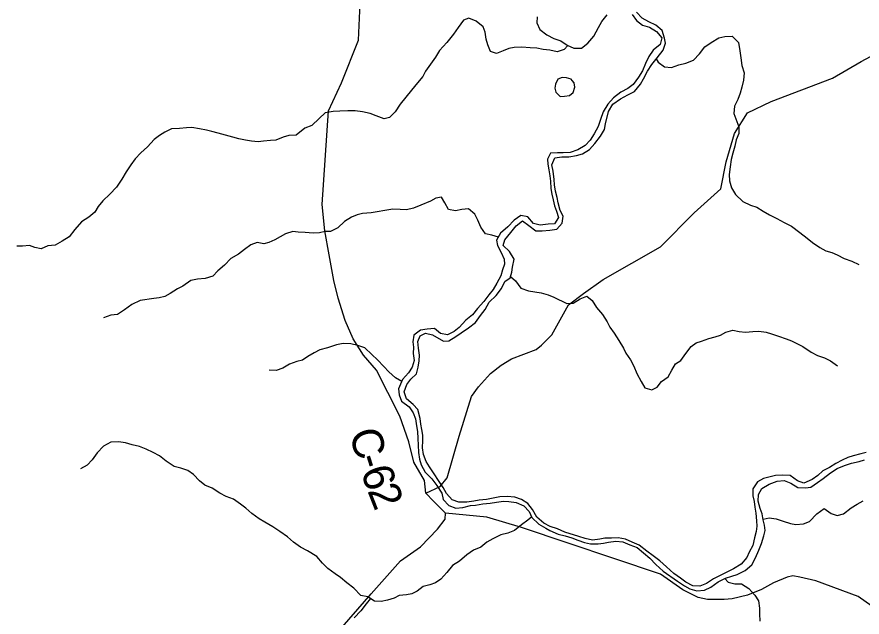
# Model space of a CAD drawing. Extents: x 1624196 to 2029251, y 146837 to 440034.
# Drawn here: x 1878032 to 1886182, y 236889 to 242673 of the extents above; entities that cross this region are included whole.
import ezdxf

# ---------------------------------------------------------------- set-up
doc = ezdxf.new("R2010")
doc.units = 0
for name, color, linetype in [('GM_X_County_Road', 7, 'Continuous'), ('GM_X_County_Road_Text', 7, 'Continuous'), ('GM_X_Minor_Lake', 7, 'Continuous'), ('GM_X_Minor_River', 7, 'Continuous'), ('GM_X_Township_Road', 7, 'Continuous')]:
    doc.layers.add(name, color=color, linetype=linetype)

msp = doc.modelspace()

# ---------------------------------------------------------------- linework, layer by layer
at = {"layer": 'GM_X_County_Road'}
for points in [[(1881974.3, 238081.6), (1881963.2, 238205.4), (1881859, 238380.6), (1881811, 238577.2), (1881725.5, 238824.3), (1881609.9, 239053.7), (1881498, 239266.9), (1881373.5, 239414.4), (1881275, 239569.5), (1881196.8, 239746.4), (1881131.1, 239963.3), (1881088.8, 240131.8), (1881043.4, 240380.5), (1880999.8, 240611.1), (1880976.4, 240865.5), (1881038, 241767.5), (1881160.9, 242036.4), (1881325.4, 242449), (1881356.1, 243087.1)], [(1882050, 238005.6), (1881974.3, 238081.6), (1882112.7, 238145.8), (1882179.7, 238231.2), (1882298, 238632.2), (1882414.1, 239013.2), (1882481.8, 239108), (1882598.6, 239237.4), (1882700, 239317.1), (1882802.2, 239377.4), (1883037.3, 239467), (1883091.1, 239508.1), (1883190.9, 239607.5), (1883350.1, 239898), (1883495.3, 240006.5), (1883684.9, 240140.6), (1884238.7, 240457), (1884562.4, 240785.8), (1884819, 241015.3), (1884869.8, 241276.9), (1884950.7, 241548.3), (1885076.9, 241749.1), (1885306.2, 241856.7), (1885895, 242082.7), (1886172.9, 242241.9), (1886648, 242497.1)], [(1880823.3, 236396.1), (1881447.4, 237114.1), (1881730.9, 237431.3), (1881922.5, 237567.4), (1882086.4, 237735.8), (1882161.5, 237831.1), (1882164.1, 237891.1), (1882050.2, 238005.4), (1882050, 238005.6)]]:
    msp.add_lwpolyline(points, dxfattribs=at)
at = {"layer": 'GM_X_Minor_Lake'}
for points in [[(1883385.7, 242060.4), (1883376.1, 242072.1), (1883330.2, 242086.4), (1883290.2, 242088.7), (1883246.2, 242072.9), (1883225.9, 242025), (1883219.6, 241985)], [(1883219.6, 241985), (1883229.4, 241946.9), (1883269.1, 241906.6), (1883311.1, 241908.4), (1883359.1, 241914.1), (1883397.2, 241943.9), (1883411.5, 241995.8), (1883405.8, 242035.9), (1883385.7, 242060.4)]]:
    msp.add_lwpolyline(points, dxfattribs=at)
at = {"layer": 'GM_X_Minor_River'}
for points in [[(1883965.6, 242695.8), (1884007.2, 242639.4), (1884064.7, 242592.9), (1884130.5, 242572.4), (1884200.2, 242531.8), (1884249.6, 242469.4), (1884235.1, 242405.4), (1884166.8, 242351.9), (1884126.3, 242290.1), (1884091.8, 242222.3), (1884063.3, 242154.5), (1884026.8, 242090.7), (1883974.3, 242021), (1883924, 241983.4), (1883853.8, 241945.9), (1883785.4, 241892.4), (1883729, 241830.7), (1883686.4, 241757), (1883659.9, 241685.1), (1883637.3, 241617.2), (1883596.8, 241547.4), (1883560.3, 241483.7), (1883510, 241432), (1883441.7, 241392.5), (1883365.6, 241367.1), (1883297.6, 241361.6), (1883245.6, 241362), (1883175.6, 241360.5), (1883147.2, 241302.7)], [(1883190.7, 241246.3), (1883219.2, 241314.1), (1883285.3, 241323.6), (1883355.2, 241325.1), (1883427.3, 241336.5), (1883485.4, 241352.1), (1883551.6, 241393.6), (1883606.1, 241453.3), (1883658.6, 241522.9), (1883697.1, 241588.7), (1883707.5, 241640.7), (1883736.4, 241760.6), (1883778.9, 241832.3), (1883851.3, 241883.8), (1883921.5, 241921.3), (1883987.8, 241952.8), (1884046.3, 242024.5), (1884072.7, 242076.3), (1884113.2, 242150.1), (1884153.7, 242213.8), (1884204.2, 242279.5), (1884264.7, 242351.1), (1884285.2, 242419), (1884277.6, 242469.1), (1884252.2, 242541.4), (1884192.6, 242591.9), (1884125, 242624.5), (1884061.3, 242659), (1884005.8, 242717.5)], [(1883345.4, 242397), (1883309.4, 242358.6), (1883241.3, 242337.1), (1883171.5, 242351.6), (1883105.6, 242360.1), (1883045.7, 242370.6), (1882979.8, 242375.1), (1882899.9, 242381.8), (1882827.9, 242378.3), (1882773.9, 242366.7), (1882719.7, 242347.1), (1882655.6, 242319.6), (1882597.7, 242338.1), (1882574.3, 242404.3), (1882556.7, 242456.5), (1882547.3, 242526.7), (1882527.7, 242576.9), (1882460.2, 242631.5), (1882390.4, 242662), (1882338.3, 242642.4), (1882287.8, 242570.7), (1882241.3, 242505), (1882178.7, 242425.4), (1882108.2, 242349.9), (1882067.7, 242286.1), (1882019.2, 242218.4), (1881972.7, 242148.7), (1881946.3, 242096.9), (1881893.9, 242037.2), (1881835.3, 241967.6), (1881782.8, 241899.9), (1881726.4, 241832.3), (1881679.8, 241758.6), (1881623.4, 241702.9), (1881573.3, 241689.3), (1881497.6, 241717.9), (1881437.8, 241742.4), (1881364, 241757), (1881294.1, 241767.6), (1881222.2, 241766.1), (1881146.2, 241762.7), (1881082.2, 241761.2), (1881004.2, 241747.8), (1880945.8, 241694.2), (1880877.3, 241624.6), (1880807.1, 241601.2), (1880724.7, 241533.7), (1880654.7, 241528.3), (1880598.6, 241514.7), (1880528.4, 241483.2), (1880476.4, 241481.6), (1880408.4, 241474.1), (1880358.4, 241468.5), (1880294.5, 241475), (1880236.6, 241485.4), (1880170.8, 241497.9), (1880114.9, 241512.4), (1880043.1, 241533), (1879973.3, 241553.5), (1879911.5, 241568), (1879859.6, 241580.4), (1879793.8, 241595), (1879719.9, 241605.6), (1879665.9, 241604), (1879599.9, 241598.5), (1879523.9, 241593), (1879459.7, 241561.5), (1879407.5, 241529.9), (1879355.3, 241492.2), (1879292.7, 241420.6), (1879226.3, 241363.1), (1879173.9, 241305.4), (1879129.5, 241247.7), (1879087, 241180), (1879044.4, 241108.2), (1878991.9, 241032.5), (1878929.4, 240962.9), (1878860.9, 240901.4), (1878816.5, 240845.7), (1878782.1, 240791.9), (1878725.8, 240742.3), (1878653.4, 240696.8), (1878590.9, 240625.2), (1878534.4, 240553.5), (1878468.1, 240512), (1878401.8, 240472.5), (1878331.8, 240465), (1878265.7, 240437.5), (1878203.8, 240450), (1878152, 240468.4), (1878086, 240462.9), (1878032, 240463.3)], [(1883048.1, 242674.9), (1883045.6, 242614.9), (1883073.1, 242552.6), (1883140.7, 242500), (1883208.3, 242465.5), (1883276.1, 242440.9), (1883337.7, 242400.4), (1883403.5, 242371.8), (1883475.4, 242371.3), (1883537.7, 242418.9), (1883594.2, 242488.5), (1883638.9, 242570.2), (1883671.3, 242628), (1883723.8, 242691.7)], [(1884195.9, 242268.7), (1884213.8, 242235.4), (1884275.4, 242190.8), (1884345.3, 242186.3), (1884415.5, 242209.8), (1884481.6, 242227.3), (1884555.8, 242256.7), (1884614.2, 242318.3), (1884666.7, 242384), (1884725, 242425.6), (1884801.3, 242471), (1884859.3, 242482.6), (1884929.3, 242488.1), (1884990.8, 242425.5), (1885004.1, 242345.3), (1885011.6, 242277.2), (1885021, 242205), (1885044.4, 242132.8), (1885037.9, 242062.8), (1885021.4, 241994.8), (1885004.9, 241938.9), (1884984.5, 241877), (1884952, 241813.2), (1884943.4, 241741.1), (1884963, 241690.9), (1884992.4, 241614.6), (1884991.9, 241550.6), (1884967.4, 241486.7), (1884952.9, 241426.7), (1884936.4, 241360.8), (1884919.9, 241298.9), (1884909.4, 241226.9), (1884900.8, 241154.9), (1884904.3, 241092.8), (1884923.8, 241026.5), (1884961.2, 240960.2), (1885030.7, 240893.6), (1885106.3, 240858.9), (1885166.1, 240838.5), (1885227.8, 240799.9), (1885287.5, 240765.4), (1885359.1, 240728.8), (1885428.8, 240692.2), (1885500.5, 240655.6), (1885579.9, 240595), (1885651.4, 240540.4), (1885703.1, 240497.9), (1885772.6, 240449.3), (1885832.4, 240418.8), (1885888.2, 240402.4), (1885942, 240379.9), (1886009.7, 240345.3), (1886083.4, 240318.7), (1886149.1, 240288.2)], [(1883147.2, 241302.7), (1883152.8, 241252.6), (1883160.4, 241200.5), (1883171.9, 241142.3), (1883175.5, 241088.2), (1883180.9, 241018.1), (1883190.5, 240966), (1883202.1, 240909.8), (1883215.6, 240851.7), (1883235.2, 240801.5), (1883254.7, 240739.3), (1883216.2, 240677.5), (1883154.2, 240674), (1883076.2, 240666.6), (1883012.4, 240681.1), (1882956.9, 240745.6), (1882891.1, 240758.1), (1882826.8, 240712.5), (1882764.3, 240649), (1882695.9, 240589.4), (1882657.4, 240521.7), (1882665, 240469.5), (1882700.4, 240403.2), (1882729.9, 240338.9), (1882733.5, 240288.8), (1882715.1, 240234.9), (1882696.6, 240177), (1882660.1, 240107.2), (1882625.6, 240045.4), (1882581.3, 239993.7), (1882534.8, 239930), (1882472.3, 239862.4), (1882423.9, 239800.7), (1882359.5, 239749.2), (1882297, 239679.6), (1882246.7, 239641.9), (1882184.5, 239608.4), (1882116.7, 239622.9), (1882059.1, 239671.4), (1881987, 239662), (1881923, 239652.4), (1881858.7, 239606.9), (1881848.2, 239542.9), (1881855.8, 239488.8), (1881853.3, 239428.8), (1881862.8, 239362.6), (1881842.3, 239296.7), (1881807.9, 239242.9), (1881749.4, 239177.3), (1881710.7, 239089.5), (1881716.3, 239031.4), (1881741.8, 238969.1), (1881815.3, 238914.5), (1881852.8, 238858.2), (1881876.3, 238797.9), (1881883.8, 238731.8), (1881893.4, 238677.7), (1881896.8, 238609.6), (1881902.3, 238545.5), (1881903.8, 238475.4), (1881915.2, 238411.2), (1881930.8, 238355), (1881968.2, 238286.7), (1882031.7, 238222.1), (1882081.1, 238157.7), (1882128.5, 238083.2), (1882142, 238021.1), (1882195.5, 237964.6), (1882263.3, 237940.1), (1882333.3, 237945.5), (1882405.4, 237963), (1882455.4, 237968.6), (1882525.4, 237980.1), (1882595.4, 237985.5), (1882657.5, 237995.1), (1882723.5, 238004.6), (1882775.4, 238002.1), (1882847.3, 237993.6), (1882921, 237961), (1882972.5, 237906.5), (1882998.1, 237848.3), (1883065.5, 237783.7), (1883131.2, 237745.1), (1883171.9, 237724.3)], [(1883450.2, 237666.6), (1883314.7, 237707.7), (1883245, 237738.2), (1883175.3, 237762.8), (1883113.6, 237795.3), (1883044.1, 237851.9), (1883002.7, 237924.3), (1882959.2, 237984.7), (1882897.5, 238021.2), (1882831.7, 238045.8), (1882757.8, 238050.4), (1882689.8, 238046.9), (1882623.8, 238035.4), (1882559.7, 238021.9), (1882489.7, 238014.4), (1882437.7, 238006.8), (1882369.7, 237997.3), (1882293.7, 237997.9), (1882227.9, 238018.4), (1882174.5, 238080.9), (1882140.9, 238137.2), (1882097.5, 238203.6), (1882054, 238268), (1882010.6, 238336.4), (1881977, 238386.7), (1881951.6, 238457), (1881944.1, 238521.1), (1881946.6, 238589.2), (1881945, 238641.2), (1881937.5, 238697.4), (1881927.9, 238749.5), (1881920.3, 238801.6), (1881897, 238887.9), (1881851.4, 238938.3), (1881787.9, 238990.8), (1881766.4, 239059), (1881791, 239130.9), (1881829.4, 239182.7), (1881883.7, 239232.3), (1881900.2, 239298.3), (1881910.7, 239358.2), (1881915.1, 239412.3), (1881903.7, 239480.4), (1881898.2, 239544.5), (1881920.6, 239598.4), (1881970.8, 239626.1), (1882038.6, 239609.5), (1882146.1, 239548.6), (1882198, 239550.2), (1882264.3, 239593.8), (1882314.6, 239629.4), (1882386.9, 239674.9), (1882453.3, 239728.4), (1882503.7, 239794.1), (1882548.2, 239853.8), (1882586.7, 239923.6), (1882653.2, 239989.1), (1882705.7, 240056.8), (1882736.2, 240122.6), (1882788.4, 240158.3), (1882804.8, 240212.2), (1882809.2, 240262.2), (1882825.8, 240338.2), (1882780.4, 240412.6), (1882720.9, 240469.1), (1882735.4, 240525.1), (1882793.9, 240594.7), (1882846.3, 240658.4), (1882906.7, 240707.9), (1882968.3, 240663.4), (1883035.8, 240610.8), (1883097.8, 240610.3), (1883169.8, 240617.8), (1883237.8, 240627.3), (1883290.2, 240684.9), (1883298.8, 240752.9), (1883271.2, 240807.2), (1883249.8, 240879.4), (1883242.2, 240931.5), (1883226.7, 240993.7), (1883217.2, 241053.9), (1883211.6, 241106), (1883202.2, 241186.1), (1883190.7, 241246.3)], [(1882674.1, 240551.1), (1882609.8, 240570.1), (1882551.9, 240582.5), (1882504.5, 240647), (1882477, 240715.3), (1882447.5, 240771.6), (1882385.9, 240822.1), (1882321.9, 240816.6), (1882259.9, 240803), (1882192, 240815.6), (1882158.6, 240881.9), (1882125, 240934.2), (1882073, 240926.6), (1882018.8, 240897), (1881926.5, 240857.7), (1881856.4, 240830.2), (1881788.3, 240812.7), (1881728.3, 240815.2), (1881658.4, 240819.7), (1881580.4, 240808.3), (1881506.3, 240792.9), (1881446.3, 240785.3), (1881364.3, 240778), (1881312.2, 240766.4), (1881258.1, 240742.8), (1881191.8, 240701.2), (1881127.3, 240639.6), (1881057.1, 240606.1), (1881005.1, 240604.6), (1880949.1, 240593), (1880887.1, 240589.4), (1880811.2, 240594), (1880743.3, 240598.6), (1880691.4, 240605), (1880621.2, 240581.5), (1880569, 240551.9), (1880518.8, 240524.2), (1880462.7, 240498.6), (1880412.6, 240487), (1880348.8, 240499.5), (1880286.6, 240476), (1880226.3, 240432.4), (1880168, 240386.8), (1880095.7, 240345.3), (1880035.3, 240281.7), (1879970.8, 240224.1), (1879920.5, 240174.5), (1879848.4, 240153), (1879772.4, 240145.6), (1879708.3, 240134), (1879631.9, 240078.6), (1879581.7, 240050.9), (1879511.4, 240007.4), (1879457.3, 239979.8), (1879403.2, 239964.2), (1879353.2, 239958.6), (1879221.1, 239939.6), (1879140.9, 239902.2), (1879068.5, 239848.7), (1879002.2, 239805.1), (1878936.2, 239797.6), (1878866, 239772.2)], [(1882792.3, 240171), (1882838.1, 240127.9), (1882891.6, 240059.4), (1882965.3, 240032.8), (1883025.2, 240022.3), (1883087.1, 240013.8), (1883154.9, 239995.2), (1883210.7, 239972.8), (1883334.1, 239911.8), (1883396.1, 239915.3), (1883462.3, 239954.8), (1883526.5, 239982.4), (1883580.1, 239939.9), (1883619.6, 239871.5), (1883677, 239805), (1883722.4, 239734.6), (1883750, 239684.3), (1883791.5, 239623.9), (1883836.9, 239555.5), (1883882.3, 239481.1), (1883903.9, 239430.8), (1883949.4, 239368.4), (1883980.9, 239308.1), (1884008.3, 239237.8), (1884049.7, 239159.4), (1884085.2, 239099.1), (1884155, 239078.5), (1884205.1, 239104.2), (1884247.5, 239157.9), (1884311.8, 239203.4), (1884348.3, 239267.2), (1884382.8, 239331), (1884435, 239360.6), (1884481.5, 239430.3), (1884532, 239498), (1884582.2, 239531.7), (1884634.3, 239547.3), (1884704.5, 239572.8), (1884764.6, 239590.3), (1884816.7, 239605.9), (1884866.8, 239633.5), (1884935, 239655), (1884994.8, 239642.5), (1885056.7, 239634.1), (1885128.7, 239641.5), (1885186.7, 239643.1), (1885256.6, 239634.5), (1885308.4, 239618.1), (1885376.2, 239595.5), (1885447.9, 239570.9), (1885501.7, 239550.5), (1885609.2, 239495.6), (1885690.7, 239440.9), (1885750.4, 239408.4), (1885818.2, 239387.9), (1885878, 239359.4), (1885943.5, 239310.8)], [(1881742, 239160.4), (1881681.6, 239193.8), (1881618.1, 239252.4), (1881568.5, 239302.8), (1881509, 239367.4), (1881455.5, 239419.8), (1881386, 239482.4), (1881320.3, 239505), (1881250.4, 239521.5), (1881178.5, 239526.1), (1881114.5, 239512.5), (1881028.3, 239485.2), (1880954.2, 239465.7), (1880898, 239436.1), (1880837.8, 239400.6), (1880785.5, 239364.9), (1880731.5, 239353.4), (1880659.3, 239325.9), (1880597, 239286.3), (1880530.9, 239264.8), (1880463, 239269.3)], [(1882995.6, 237853.9), (1882959.9, 237822.5), (1882897.6, 237779), (1882831.2, 237723.4), (1882765, 237697.9), (1882699, 237682.4), (1882620.7, 237643), (1882564.5, 237609.4), (1882506.2, 237563.8), (1882434, 237532.3), (1882371.7, 237488.8), (1882299.2, 237429.3), (1882232.9, 237385.7), (1882178.5, 237320.1), (1882120, 237254.5), (1882069.7, 237218.8), (1882013.6, 237199.2), (1881949.5, 237183.7), (1881891.2, 237140.1), (1881841, 237112.5), (1881789, 237102.9), (1881719, 237095.4), (1881668.8, 237069.8), (1881606.7, 237052.2), (1881544.7, 237038.7), (1881480.7, 237041.2), (1881417.1, 237083.7), (1881347.3, 237098.3), (1881279.9, 237166.9), (1881214.3, 237219.4), (1881152.8, 237272), (1881101.1, 237306.4), (1881031.5, 237357), (1880980, 237409.4), (1880922.5, 237471.9), (1880835, 237526.7), (1880767.3, 237561.2), (1880699.7, 237611.8), (1880640.2, 237662.3), (1880568.6, 237712.9), (1880499, 237757.5), (1880423.4, 237802.1), (1880367.7, 237834.6), (1880296.2, 237887.2), (1880240.6, 237939.7), (1880189, 237976.1), (1880119.4, 238026.7), (1880049.6, 238051.2), (1879989.9, 238081.7), (1879914.4, 238132.4), (1879844.6, 238158.9), (1879793, 238203.4), (1879733.5, 238261.9), (1879679.9, 238300.4), (1879614.1, 238322.9), (1879548.3, 238341.4), (1879472.7, 238392), (1879407.2, 238442.6), (1879345.5, 238475.1), (1879277.8, 238507.7), (1879214, 238534.2), (1879144.2, 238548.7), (1879080.4, 238567.2), (1879010.5, 238577.8), (1878938.5, 238574.3), (1878866.2, 238534.8), (1878805.8, 238473.2), (1878759.3, 238405.5), (1878708.9, 238353.9), (1878644.7, 238316.3)], [(1886220.7, 238473.8), (1886168.7, 238462.2), (1886096.6, 238442.7), (1886042.5, 238427.1), (1885990.3, 238401.5), (1885928.1, 238368), (1885867.9, 238330.4), (1885803.7, 238296.9), (1885753.3, 238253.2), (1885699.1, 238213.6), (1885620.9, 238180.2), (1885559.1, 238200.7), (1885487.5, 238253.3), (1885415.6, 238257.9), (1885345.6, 238252.4), (1885295.6, 238240.8), (1885231.5, 238225.3), (1885173.3, 238193.7), (1885128.8, 238126), (1885128.2, 238055.9), (1885139.8, 238001.8), (1885147.4, 237949.6), (1885156.9, 237891.5), (1885164.3, 237817.4), (1885165.9, 237765.3), (1885161.5, 237713.3), (1885145, 237651.4), (1885126.5, 237579.4), (1885092, 237515.6), (1885069.6, 237461.8), (1885015.1, 237398.1), (1884940.8, 237352.6), (1884820.4, 237293.5), (1884750.2, 237258), (1884681.9, 237212.5), (1884617.7, 237187), (1884549.8, 237191.5), (1884482.1, 237226.1), (1884430.5, 237262.5), (1884364.9, 237309.1), (1884295.4, 237371.7), (1884231.9, 237432.3), (1884166.4, 237480.8), (1884104.7, 237523.4), (1884031.3, 237582), (1883965.5, 237612.5), (1883899.8, 237639.1), (1883829.9, 237651.6), (1883764, 237650.1), (1883702, 237648.6), (1883652, 237639), (1883582, 237631.5), (1883512.1, 237646.1), (1883450.2, 237666.6)], [(1883171.9, 237724.3), (1883250.6, 237688.1), (1883318.4, 237671.6), (1883382.3, 237653.1), (1883442, 237630.6), (1883503.8, 237608.1), (1883563.7, 237593.6), (1883635.6, 237595.1), (1883687.7, 237602.7), (1883737.7, 237612.3), (1883805.7, 237621.8), (1883875.6, 237613.2), (1883943.3, 237586.7), (1884013.1, 237558.1), (1884074.6, 237509.6), (1884136.2, 237457), (1884193.7, 237396.5), (1884263.1, 237331.9), (1884402.3, 237234.7), (1884467.9, 237190.2), (1884519.6, 237159.8), (1884589.4, 237141.2), (1884663.4, 237148.6), (1884723.6, 237176.2), (1884793.9, 237227.7), (1884864.2, 237263.2), (1884926.3, 237282.7), (1884978.4, 237300.3), (1885054.6, 237337.7), (1885119, 237391.3), (1885153.5, 237459.1), (1885186.1, 237532.9), (1885210.6, 237598.8), (1885235.1, 237670.7), (1885245.5, 237722.6), (1885239.9, 237774.7), (1885228.3, 237826.9), (1885218.8, 237885), (1885199.2, 237935.2), (1885179.8, 238007.4), (1885182.3, 238069.5), (1885214.7, 238129.3), (1885285, 238170.8), (1885361.2, 238198.2), (1885431.2, 238203.7), (1885494.9, 238179.2), (1885562.6, 238138.6), (1885634.5, 238134), (1885686.5, 238141.6), (1885752.8, 238185.1), (1885807.1, 238224.8), (1885875.4, 238278.3), (1885941.7, 238321.8), (1886011.9, 238349.3), (1886080, 238370.8), (1886154.1, 238388.2), (1886206.2, 238405.8)], [(1885227.3, 237833.3), (1885286.4, 237844.4), (1885352.3, 237835.9), (1885420.1, 237813.4), (1885489.9, 237790.8), (1885543.8, 237780.4), (1885617.8, 237787.8), (1885673.9, 237811.4), (1885744.4, 237882.9), (1885816.8, 237934.4), (1885882.4, 237887.8), (1885942.2, 237869.4), (1886002.3, 237884.9), (1886076.6, 237940.4), (1886134.9, 237977.9), (1886193.1, 238009.5)], [(1884859.2, 237260.6), (1884889.9, 237226.9), (1884955.7, 237208.4), (1885017.6, 237209.9), (1885089.2, 237165.3), (1885148.7, 237098.8), (1885184.2, 237044.4), (1885191.7, 236974.3), (1885193.2, 236920.2), (1885196.7, 236848.1)], [(1881441.1, 237067.7), (1881400.6, 237015.8), (1881348.1, 236948.1), (1881283.6, 236880.5)]]:
    msp.add_lwpolyline(points, dxfattribs=at)
at = {"layer": 'GM_X_Township_Road'}
msp.add_lwpolyline([(1886520.1, 236812.4), (1886372.9, 236902.2), (1886274.6, 236994.2), (1886142.7, 237086.8), (1885736, 237239.2), (1885580.3, 237274.8), (1885515.2, 237285.3), (1885460.1, 237274.1), (1885327.5, 237219.4), (1885212.7, 237154.6), (1885078, 237100), (1884927.6, 237065.6), (1884851.3, 237057.9), (1884692.2, 237057.9), (1884601.4, 237079), (1884452.1, 237150.6), (1884237.5, 237303), (1882897.2, 237751.3), (1882562, 237852.9), (1882164.1, 237891.1)], dxfattribs=at)

# ---------------------------------------------------------------- texts
at = {"layer": 'GM_X_County_Road_Text'}
for s, rotation, p in [('C', 286.59626, (1881232.6, 238662.4)), ('-', 287.46821, (1881304.4, 238421.5)), ('6', 289.02625, (1881344.2, 238295.5)), ('2', 291.42288, (1881409.1, 238108))]:
    msp.add_text(s, height=300, rotation=rotation, dxfattribs=at).set_placement(p)

doc.saveas('drawing.dxf')
